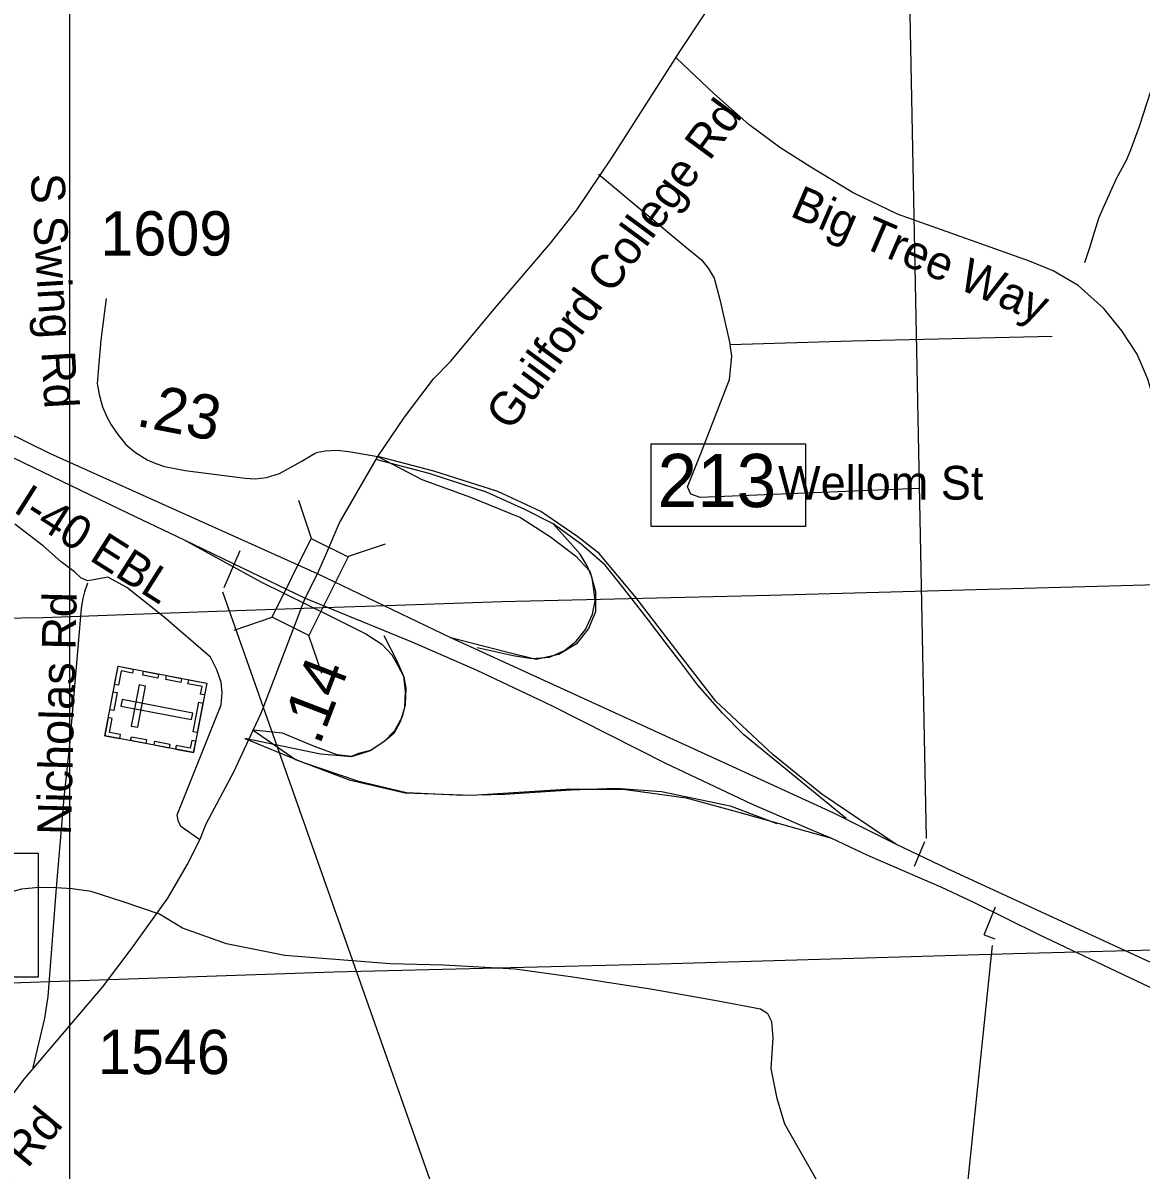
# Model space of a CAD drawing. Extents: x 1662474 to 1856135, y 779280 to 917889.
# Drawn here: x 1730904 to 1734056, y 841234 to 844467 of the extents above; entities that cross this region are included whole.
import ezdxf

# ---------------------------------------------------------------- set-up
doc = ezdxf.new("R2010")
doc.units = 0
for name, color, linetype in [('Exist Cultural Cemetery CELL', 7, 'Continuous'), ('Exist Hydrographic Misc Water Feature', 7, 'Continuous'), ('Exist Road Non-System Type 51', 7, 'Continuous'), ('Exist Road Non-System Type 51 Label', 7, 'Continuous'), ('Exist Road Primary Interstate Divided Center Attributed', 7, 'Continuous'), ('Exist Road Primary Interstate Interchange CELL', 7, 'Continuous'), ('Exist Road Primary Interstate Ramp 1 Lane Attributed', 7, 'Continuous'), ('Exist Road Primary Interstate Structure Cantilever Sign CELL', 7, 'Continuous'), ('Exist Road Primary Interstate Structure Cantilever Sign Number Label', 7, 'Continuous'), ('Exist Road Primary Interstate Structure Ovrhead Sign CELL', 7, 'Continuous'), ('Exist Road Secondary Mileage Hundredths English Label', 7, 'Continuous'), ('Exist Road Secondary Structure Standard Bridge CELL', 7, 'Continuous'), ('Exist Road Secondary Type 51 Attributed', 7, 'Continuous'), ('Exist Road Secondary Type 51 Label', 7, 'Continuous'), ('Exist Road Secondary Type 51 Number Label', 7, 'Continuous'), ('Exist Road Secondary Type 51 Undivided 4 Lane Attributed', 7, 'Continuous'), ('Exist Utilities Electrical Transmission Line', 7, 'Continuous'), ('Map Preparation Inset Cut Line', 7, 'Continuous')]:
    doc.layers.add(name, color=color, linetype=linetype)

msp = doc.modelspace()

# ---------------------------------------------------------------- linework, layer by layer
at = {"layer": 'Exist Cultural Cemetery CELL'}
for points in [[(1731134.9, 842458.1), (1731172.3, 842653.7), (1731422.4, 842605.8), (1731385, 842410.3)], [(1731214.9, 842645.6), (1731212.8, 842634.4), (1731181.1, 842640.5), (1731173.5, 842600.6), (1731162.6, 842602.7), (1731172.3, 842653.7)], [(1731284.5, 842620.7), (1731242, 842628.8), (1731244.1, 842640), (1731286.7, 842631.8)], [(1731349.3, 842608.3), (1731306.7, 842616.4), (1731308.9, 842627.6), (1731351.4, 842619.4)], [(1731416.2, 842573.3), (1731404.9, 842575.5), (1731409, 842597.1), (1731369.3, 842604.7), (1731371.4, 842615.6), (1731422.4, 842605.8)], [(1731148.8, 842530.9), (1731158.6, 842581.8), (1731169.7, 842579.6), (1731160, 842528.7)], [(1731209.4, 842485.4), (1731227.8, 842481.9), (1731249.9, 842597.6), (1731231.5, 842601.1)], [(1731184.1, 842559.7), (1731180.6, 842541.3), (1731379.8, 842503.3), (1731383.3, 842521.6)], [(1731384.5, 842468.9), (1731400.4, 842552.2), (1731411.6, 842550.1), (1731395.7, 842466.8)], [(1731177.4, 842450), (1731179.6, 842461.1), (1731148, 842467.2), (1731155.6, 842507), (1731144.6, 842509.1), (1731134.9, 842458.1)], [(1731250.3, 842436), (1731207.7, 842444.2), (1731209.9, 842455.3), (1731252.4, 842447.2)], [(1731316.3, 842423.4), (1731273.8, 842431.5), (1731275.9, 842442.7), (1731318.4, 842434.6)], [(1731391.2, 842442.8), (1731379.9, 842445), (1731375.7, 842423.3), (1731336.1, 842430.9), (1731334, 842420), (1731384.9, 842410.3)]]:
    msp.add_lwpolyline(points, close=True, dxfattribs=at)
at = {"layer": 'Exist Hydrographic Misc Water Feature'}
msp.add_lwpolyline([(1734094.1, 844308.7), (1734051, 844175), (1734026.2, 844109), (1734013.9, 844079.8), (1733985.6, 844027.7), (1733948.5, 843944), (1733936.4, 843916.4), (1733909.5, 843830.7), (1733897, 843790.8)], dxfattribs=at)
at = {"layer": 'Exist Road Non-System Type 51'}
for points in [[(1734645, 842597), (1734568.9, 842645.4), (1734493.9, 842708.9), (1734382.5, 842810.4), (1734302.4, 842888.1), (1734251, 842956.9), (1734229.8, 842995.8), (1734112.6, 843333.2), (1734075.1, 843463.4), (1734044.8, 843533.2), (1734002.1, 843599.7), (1733951, 843662.1), (1733878.6, 843727.2), (1733808.5, 843768.4), (1733742.1, 843795.9), (1733480.6, 843888.6), (1733369.4, 843928.5), (1733244.5, 843988.6), (1733125.6, 844061.1), (1733038.1, 844116.2), (1732950.5, 844181.2), (1732851.9, 844268.7), (1732746.6, 844367.9)], [(1732527.1, 844041.1), (1732771, 843837.2), (1732817.4, 843799.7), (1732836.1, 843776), (1732852.4, 843748.2), (1732868.9, 843687.4), (1732897.5, 843559.8)], [(1733805.4, 843583.4), (1733241.4, 843569.8), (1732897.5, 843559.8)], [(1733430, 843154.5), (1732813.5, 843129.4), (1732787.2, 843138.5), (1732777.2, 843159.5), (1732814.9, 843253.2), (1732895.9, 843461.9), (1732902.5, 843528.2), (1732897.5, 843559.8)], [(1732398.9, 843055.6), (1732319, 843095.7), (1732211.4, 843144.2), (1732139, 843168.4), (1732049.2, 843197.2), (1731902.5, 843235.6)], [(1732184.6, 842706.8), (1732286, 842684.2), (1732339.5, 842675.5), (1732388.4, 842679.2), (1732430.9, 842698.4), (1732463.4, 842724.6), (1732489.6, 842757.2), (1732509.6, 842800.4), (1732517.1, 842838), (1732513.5, 842870.5), (1732508.5, 842903.4), (1732494.6, 842936.9), (1732474.6, 842969.5), (1732447.1, 843001.8), (1732398.9, 843055.6)], [(1733225.1, 842225.1), (1732936.4, 842460.2), (1732876.2, 842521.7), (1732807.2, 842600.4), (1732756, 842667.9), (1732714.9, 842722), (1732667.9, 842784.2), (1732597.8, 842873.2), (1732545.2, 842939.2), (1732477.4, 842998.1), (1732398.9, 843055.6)], [(1731086.5, 842888.1), (1731078, 842863.2), (1731072.8, 842845.1), (1731068.9, 842822.9), (1731068.2, 842816.9), (1731035.4, 842432.8), (1731019.4, 842283.1), (1730998.1, 842028.9)], [(1731921.9, 842740.6), (1731958.1, 842668.9), (1731977.1, 842625.7), (1731982, 842583.9), (1731979.4, 842536.7), (1731967.4, 842497), (1731949.5, 842464.2), (1731921.9, 842440.4), (1731883.4, 842415.2), (1731830.4, 842398.9), (1731743.4, 842406.2), (1731529.6, 842449.8)], [(1731529.6, 842449.8), (1731692.5, 842383.1), (1731847.4, 842330.9), (1731985.1, 842297.9), (1732145.9, 842290.5), (1732262.6, 842293.4), (1732448.6, 842305.7), (1732575.4, 842310.2), (1732704.4, 842301), (1732897.8, 842260.2), (1733029.2, 842210.7)], [(1730998.1, 842028.9), (1730950.1, 842030.4), (1730900.1, 842025.4), (1730791.5, 841996.5), (1730693.9, 841967.9), (1730564.8, 841959.8), (1730391.2, 841969.8), (1730164.8, 841981.4), (1729982.4, 841993.4), (1729835.6, 842012), (1729693.9, 842032.8), (1729493.9, 842065), (1729307.2, 842081.9), (1728876.1, 842102.6)], [(1730998.1, 842028.9), (1730974.4, 841723), (1730964.8, 841661.6), (1730932.4, 841523)], [(1731289.1, 841955.1), (1731186.5, 841990.2), (1731096.5, 842018.9), (1731042.6, 842026.4), (1730998.1, 842028.9)], [(1733193, 840340.9), (1733221.4, 840722), (1733228.8, 840879.5), (1733215.1, 841003.4), (1733188.9, 841103.4), (1733162.6, 841168.4), (1733052.4, 841363.4), (1733030, 841435.1), (1733013.8, 841519.9), (1733019, 841606.2), (1733014.9, 841651.1), (1733003.9, 841673.7), (1732983.6, 841687.6), (1732863.6, 841709.9), (1732678.6, 841742.4), (1732454.8, 841777.6), (1732292, 841799.9), (1732089.4, 841811.2), (1731939.2, 841815.2), (1731642.9, 841838.5), (1731477.9, 841871.4), (1731354.2, 841915.2), (1731289.1, 841955.1)]]:
    msp.add_lwpolyline(points, dxfattribs=at)
at = {"layer": 'Exist Road Primary Interstate Divided Center Attributed'}
for points in [[(1731734.5, 842913.9), (1730982.1, 843252.5), (1730472, 843503.9)], [(1730693.2, 843319.9), (1730877.6, 843240.9), (1731200.5, 843085.2), (1731356.4, 843010.7)], [(1731356.4, 843010.7), (1731520.3, 842932.4), (1731699.9, 842846)], [(1732110.1, 842734.2), (1731734.5, 842913.9)], [(1731699.9, 842846), (1732000.9, 842723.1), (1732184.1, 842642.8), (1732356.6, 842560.8), (1732396, 842542), (1732715.6, 842380.6), (1732957.8, 842266.3), (1733120.7, 842195.2), (1733183.4, 842169.2)], [(1733364.7, 842152.4), (1733189.7, 842240.1), (1732882.6, 842381), (1732110.1, 842734.2)], [(1733183.4, 842169.2), (1733284.7, 842121.5), (1733493.3, 842031.3), (1733586.1, 841988.1), (1733767.9, 841897.8), (1734641.5, 841483.5), (1734751, 841435), (1734817.7, 841402.7)], [(1735729, 841074), (1734847, 841467.7), (1734372.9, 841685.3), (1733510.1, 842083), (1733364.7, 842152.4)]]:
    msp.add_lwpolyline(points, dxfattribs=at)
at = {"layer": 'Exist Road Primary Interstate Interchange CELL'}
msp.add_lwpolyline([(1732675.5, 843280.7), (1733110.4, 843280.7), (1733110.4, 843047.5), (1732675.5, 843047.5)], close=True, dxfattribs=at)
at = {"layer": 'Exist Road Primary Interstate Ramp 1 Lane Attributed'}
for points in [[(1733364.7, 842152.4), (1733156.5, 842293.5), (1733018.9, 842404.4), (1732857.7, 842555.5), (1732763.7, 842676.5), (1732629.5, 842851.1), (1732528.7, 842972.1), (1732468.3, 843019.1), (1732364.3, 843089.6), (1732243.4, 843146.8), (1732062.1, 843203.9), (1731904.2, 843245.4)], [(1731904.2, 843245.4), (1732028.5, 843180.3), (1732166.2, 843130), (1732307.2, 843072.9), (1732391.1, 843019.1), (1732461.6, 842965.4), (1732501.9, 842921.7), (1732518.7, 842864.6), (1732518.7, 842807.5), (1732498.5, 842760.4), (1732465, 842716.8), (1732414.6, 842686.5), (1732350.8, 842673.1), (1732266.9, 842693.3), (1732110.1, 842734.2)], [(1731356.4, 843010.7), (1731576.5, 842890.6), (1731770.8, 842795.3), (1731870.9, 842745.3), (1731916.2, 842716.5), (1731944.3, 842686.3), (1731961.4, 842656.3), (1731977.9, 842623.9), (1731984, 842592.4), (1731982, 842545.8), (1731973.1, 842510.8), (1731951.3, 842471.5), (1731921.3, 842440.9), (1731883.6, 842416.2), (1731850.6, 842407.7), (1731830.8, 842399.8), (1731790.2, 842404.4), (1731726.4, 842427.9), (1731635.8, 842464.8), (1731552.8, 842473.4)], [(1731552.8, 842473.4), (1731672.7, 842390.9), (1731823.8, 842333.8), (1731981.5, 842296.9), (1732169.5, 842290.1), (1732434.7, 842306.9), (1732595.9, 842306.9), (1732773.8, 842283.4), (1732918.2, 842243.1), (1733183.4, 842169.2)]]:
    msp.add_lwpolyline(points, dxfattribs=at)
at = {"layer": 'Exist Road Primary Interstate Structure Cantilever Sign CELL'}
for q in [(1733645.5, 841975.5), (1733643.6, 841885.4)]:
    msp.add_line((1733614.2, 841897.2), q, dxfattribs=at)
at = {"layer": 'Exist Road Primary Interstate Structure Cantilever Sign Number Label'}
msp.add_line((1733636.5, 841866.8), (1733284.5, 838493.6), dxfattribs=at)
msp.add_lwpolyline([(1729384.1, 842126.8), (1730947.1, 842126.8), (1730947.1, 841777.8), (1729384.1, 841777.8)], close=True, dxfattribs=at)
at = {"layer": 'Exist Road Primary Interstate Structure Ovrhead Sign CELL'}
for p, q in [((1733451.3, 842168), (1733357, 846905.2)), ((1731471.5, 842875.9), (1731516.6, 842980.4)), ((1731466.9, 842863.4), (1732079.9, 841126.6)), ((1733417.3, 842090.5), (1733447.1, 842160.3))]:
    msp.add_line(p, q, dxfattribs=at)
at = {"layer": 'Exist Road Secondary Structure Standard Bridge CELL'}
for p, q in [((1731717.5, 843013.6), (1731681.5, 843120.9)), ((1731818.9, 842963.2), (1731926.2, 842999.3)), ((1731499.4, 842755.9), (1731606.7, 842791.9)), ((1731746.4, 842633.1), (1731710.4, 842740.4))]:
    msp.add_line(p, q, dxfattribs=at)
msp.add_lwpolyline([(1731606.7, 842791.9), (1731717.1, 843013.9), (1731820.7, 842962.3), (1731710.4, 842740.4)], close=True, dxfattribs=at)
at = {"layer": 'Exist Road Secondary Type 51 Attributed'}
for points in [[(1731904.2, 843245.4), (1731980, 843356.1), (1732061.3, 843463.8), (1732109.5, 843512.7), (1732242.4, 843671.4), (1732391.5, 843846.3), (1732466, 843940.3), (1732566.5, 844089.3), (1732758.1, 844389.5), (1733082.1, 844878.8), (1733153, 844987.7), (1733254.9, 845144.5), (1733357.7, 845269.7), (1733578.3, 845508.6), (1733863.8, 845793.9), (1733951.5, 845883.4), (1734024.7, 845999.4), (1734123.3, 846170)], [(1731139.1, 843690.4), (1731124.2, 843573.2), (1731117.9, 843507.6), (1731113.1, 843451.3), (1731119.2, 843419.8), (1731128.8, 843385.5), (1731140.5, 843356.7), (1731152.8, 843334.1), (1731171.7, 843307.4), (1731194.3, 843279.3), (1731221.7, 843256.7), (1731254, 843236.1), (1731278.6, 843225.8), (1731303.3, 843216.9), (1731361.6, 843205.9), (1731530.6, 843184), (1731559.3, 843181.9), (1731590.9, 843186), (1731627.2, 843197), (1731688.9, 843231.3), (1731726.3, 843253.2), (1731735.5, 843257.3), (1731756.4, 843261.5), (1731790.4, 843262.8), (1731822.6, 843259.4), (1731904.2, 843245.4)], [(1731734.5, 842913.9), (1731760.5, 842974.2), (1731796.9, 843058.5), (1731904.2, 843245.4)], [(1731402.7, 842164.8), (1731348.9, 842201.8), (1731341.4, 842218.6), (1731338.8, 842235.4), (1731463.3, 842544.8), (1731465.8, 842578.5), (1731463.3, 842608.7), (1731450.7, 842644), (1731433, 842679.4), (1731302.7, 842792), (1731196.8, 842876.1), (1731143.8, 842904.7), (1731098.8, 842896.4), (1731086.5, 842894.6), (1731067.8, 842903.5), (1731049.1, 842920.1), (1731012.2, 842948.5), (1730961.7, 842992), (1730881.5, 843053.9)], [(1731699.9, 842846), (1731734.5, 842913.9)]]:
    msp.add_lwpolyline(points, dxfattribs=at)
at = {"layer": 'Exist Road Secondary Type 51 Undivided 4 Lane Attributed'}
for points in [[(1731552.8, 842473.4), (1731575.3, 842521.7), (1731699.9, 842846)], [(1731402.7, 842164.8), (1731420.7, 842209.9), (1731498.5, 842356.6), (1731552.8, 842473.4)], [(1729993.7, 840424.1), (1730093.6, 840491.6), (1730254.8, 840637.5), (1730343.9, 840741.8), (1730908.5, 841491.2), (1731128.6, 841748.8), (1731209.6, 841855.9), (1731312.4, 842000.2), (1731367.1, 842094.3), (1731402.7, 842164.8)]]:
    msp.add_lwpolyline(points, dxfattribs=at)
at = {"layer": 'Exist Utilities Electrical Transmission Line'}
for points in [[(1737935, 842987.8), (1736781.6, 842957.7), (1735796.4, 842932.2), (1734845.2, 842903.9), (1733966, 842879.2), (1733008.8, 842853.1), (1732253.9, 842835), (1731929, 842824.2), (1731751.3, 842818.3), (1731396.9, 842806.1), (1730962.4, 842790.5), (1730263.6, 842779.7)], [(1741028.8, 842329.1), (1740706.6, 842324.5), (1739933.6, 842312.6), (1739116.7, 842289), (1738926.3, 842283.1), (1738742, 842251.1), (1738424.8, 842184.3), (1738123.8, 842119.4), (1737726.7, 842035.4), (1737391.6, 841971), (1737269.2, 841946.3), (1737057, 841940.4), (1736172, 841919.6), (1735442.9, 841893.2), (1734633.8, 841867.7), (1733696.8, 841843.4), (1732699.5, 841813.9), (1731780.4, 841791.4), (1730871.2, 841760.9)]]:
    msp.add_lwpolyline(points, dxfattribs=at)
at = {"layer": 'Map Preparation Inset Cut Line'}
for points in [[(1731035.7, 826588.1), (1668486.3, 826588.1), (1668486.3, 870408.9), (1731035.7, 870408.9)], [(1731035.7, 826588.1), (1793585.1, 826588.1), (1793585.1, 870408.9), (1731035.7, 870408.9)]]:
    msp.add_lwpolyline(points, close=True, dxfattribs=at)

# ---------------------------------------------------------------- texts
at = {"layer": 'Exist Road Non-System Type 51 Label'}
for s, rotation, p in [('Big Tree Way', 336.6749, (1733063.2, 843924)), ('Nicholas Rd', 88.6169, (1731039.5, 842177.1))]:
    msp.add_text(s, height=95, rotation=rotation, dxfattribs=at).set_placement(p)
msp.add_text('Wellom St', height=95, dxfattribs=at).set_placement((1733033, 843123.6))
at = {"layer": 'Exist Road Primary Interstate Interchange CELL'}
msp.add_text('213', height=150, dxfattribs=at).set_placement((1732693.1, 843102.4))
at = {"layer": 'Exist Road Secondary Mileage Hundredths English Label'}
for s, rotation, p in [('.23', 349.0629, (1731219.9, 843332.1)), ('.14', 68.9899, (1731740.4, 842428.4))]:
    msp.add_text(s, height=125, rotation=rotation, dxfattribs=at).set_placement(p)
at = {"layer": 'Exist Road Secondary Type 51 Label'}
for s, rotation, p in [('Guilford College Rd', 53.6845, (1732279.2, 843313.4)), ('S Swing Rd', 273.4491, (1730925.7, 844040.4)), ('I-40 EBL', 327.6033, (1730873.5, 843091.2)), ('Guilford College Rd', 50.4119, (1730314.1, 840506.7))]:
    msp.add_text(s, height=95, rotation=rotation, dxfattribs=at).set_placement(p)
at = {"layer": 'Exist Road Secondary Type 51 Number Label'}
for s, p in [('1609', (1731122.5, 843811.5)), ('1546', (1731115.6, 841504.1))]:
    msp.add_text(s, height=125, dxfattribs=at).set_placement(p)

doc.saveas('drawing.dxf')
